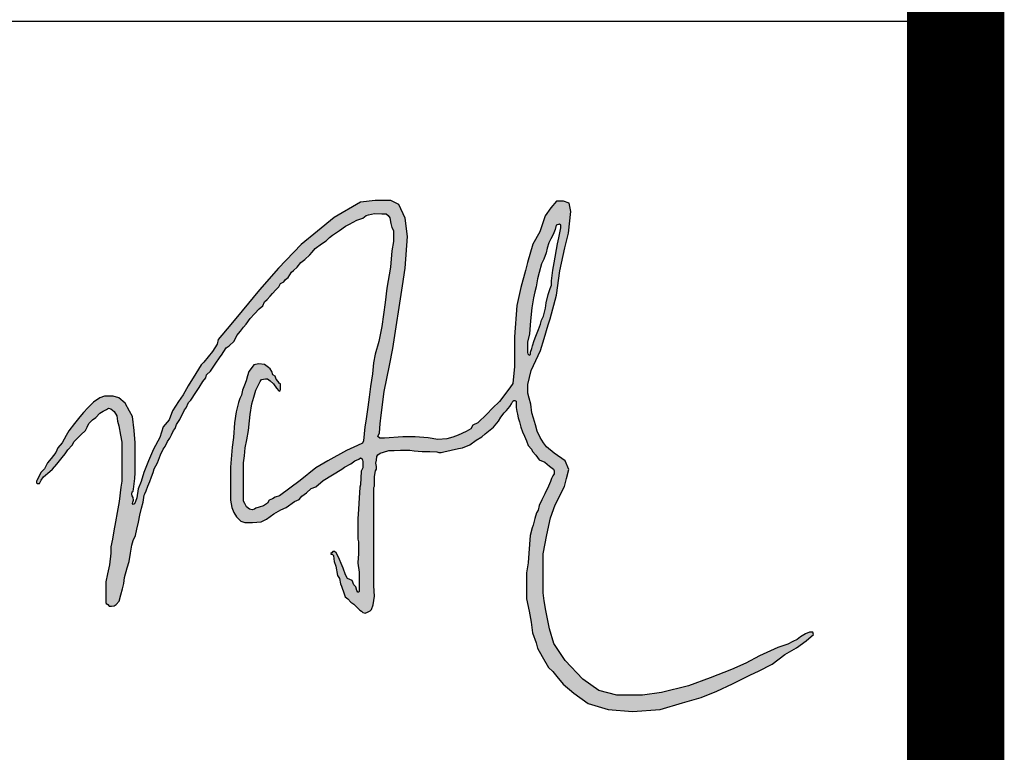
# Model space of a CAD drawing. Extents: x -302077 to 107904, y -9283 to 295706.
# Tile 293 of 297: x 105941 to 106954, y 247754 to 248507. Entities that reach past the tile are written whole.
import ezdxf

# ---------------------------------------------------------------- set-up
doc = ezdxf.new("R2010")
doc.units = 0
doc.header["$LTSCALE"] = 500
doc.header["$MEASUREMENT"] = 0
doc.layers.get('0').update_dxf_attribs({"linetype": 'CONTINUOUS'})
doc.layers.add('PUB_TITLE', color=4, linetype='CONTINUOUS')

# ---------------------------------------------------------------- blocks, each defined once
blk = doc.blocks.new('常凤杰')
h = blk.add_hatch(color=1)
h.paths.add_polyline_path([(698.8, 438.7), (699.2, 437.2), (700.6, 435.6), (702.2, 436.1), (702.2, 438.8), (703.8, 443.1), (704.5, 446.5), (706.6, 452.6), (708.5, 457.7), (711.7, 465.4), (714, 471.7), (715.1, 476.3), (717.2, 481), (719.9, 490.4), (720.6, 496.6), (723, 506.1), (725.3, 513.2), (726.8, 517.2), (726.8, 522.1), (728.4, 534.6), (729.9, 543), (733.8, 565.3), (735.2, 572.2), (737.6, 584), (737.6, 586.9), (735.9, 588.2), (732.2, 586.9), (730.9, 582.2), (728.6, 576), (726.1, 571.1), (723.7, 566.5), (721.8, 560.1), (720.5, 554.7), (717.8, 547.6), (715.1, 541.8), (712.3, 531.7), (710.3, 524.4), (708.9, 515.2), (707.4, 509.4), (705.6, 502.4), (704.4, 495.4), (703.6, 490.8), (702.3, 475.7), (700.9, 460.3), (698.8, 450.6)], flags=16)
h.paths.add_polyline_path([(148.7, 321.9), (143.1, 315.1), (139, 310), (135.3, 302.9), (131, 298.7), (128.9, 294.4), (126.5, 289.3), (126, 288.4), (126, 286.8), (126.6, 285.7), (129.4, 285.7), (131.3, 289.9), (134.1, 293.8), (141.7, 299.7), (144.5, 302.7), (149.6, 308.5), (156, 316), (159.3, 320.3), (162.5, 325.2), (167.7, 330.7), (170.1, 334.8), (177.7, 342.4), (183, 347.7), (185.1, 351.4), (187.2, 355.9), (191.3, 360.1), (195.3, 362.9), (199.7, 368), (203.8, 370.2), (207.5, 372.2), (210.1, 373.8), (212.8, 372.9), (216.6, 369.9), (219.6, 364.8), (220.3, 358.5), (222, 352.9), (224, 342.3), (225.5, 333.9), (225.5, 317.5), (225.5, 298), (225.5, 288.6), (224.4, 281.4), (222.3, 264.7), (219.9, 251.9), (218.1, 241.1), (216.3, 230.5), (214.6, 220.9), (212.8, 212), (212.8, 204.7), (211, 191.1), (208.7, 180.4), (206.7, 171), (206.7, 147.1), (207.3, 146), (209.1, 144.7), (210.6, 142.7), (213.3, 142.7), (216.6, 143.3), (219, 144.8), (222.3, 148.5), (224.3, 156), (226.3, 163.2), (228, 169.4), (228.7, 176.3), (231.8, 187.4), (233.9, 194.9), (235.5, 204.7), (237.2, 214), (238.8, 219.5), (241.4, 225.3), (243, 232.6), (244.8, 240.7), (246.6, 249.1), (248.3, 257), (250.4, 264.2), (251.6, 272.4), (252.5, 273.9), (253.8, 277.1), (255.9, 282.6), (258.2, 288.3), (260.3, 293.7), (262.2, 298.7), (263.1, 303), (267.2, 310.1), (270.6, 319.3), (273.9, 325.8), (276.1, 329), (278.7, 334.9), (281.6, 338.8), (283.5, 342.4), (285.8, 347.8), (287.8, 350.1), (289.1, 354.8), (293.1, 360.6), (294.7, 363.9), (296.2, 366.7), (298.8, 371.7), (300.5, 374), (303.1, 380.1), (306.1, 382.9), (312, 392.1), (315.9, 397.7), (319.9, 404.7), (323.4, 409.1), (324.4, 412.4), (329, 416.8), (334.2, 425.1), (340.2, 433.4), (341.7, 435.4), (344.4, 439.6), (347.2, 444), (350.7, 446.3), (356.7, 452), (359.7, 458.6), (364.1, 463.5), (367.3, 468.3), (370.6, 471.5), (375.1, 478.1), (380.3, 483.7), (385.6, 489.5), (389.9, 493), (391.8, 497.6), (395.2, 500.3), (398.7, 504.4), (401.4, 507.4), (405, 511.7), (408.8, 515.3), (410.6, 519), (414.3, 521.1), (416.5, 523.8), (419.6, 526.2), (423.5, 532.1), (425.8, 534.3), (430.2, 538), (434.2, 543.4), (438.9, 547), (444.8, 552.6), (447.5, 555.7), (451.1, 559.9), (458.3, 565.5), (463.9, 569), (467.9, 572.7), (471.2, 575.4), (479.5, 580.8), (486.4, 585.8), (491.1, 588.4), (499.6, 593), (506.7, 595.4), (510.5, 598.2), (513.3, 599.2), (520.4, 600.8), (528.7, 600.2), (533.7, 600.2), (536.2, 598.2), (538, 595.5), (539.3, 588.9), (540.5, 584.5), (542.3, 580.9), (542.3, 568.2), (540.4, 557.1), (539.1, 538.1), (534.8, 513.5), (532.8, 497), (528.8, 469.1), (525.2, 451.4), (521.2, 436.8), (519.1, 426.7), (517.9, 413.7), (515.7, 398.9), (513.9, 386.4), (512.3, 374.9), (510.1, 358.5), (508.9, 351.8), (507.6, 335.4), (506.3, 332.7), (500.6, 330.1), (487.6, 324.5), (466, 312.3), (451.8, 304.3), (433.7, 289.4), (409.5, 271.4), (404.5, 269.8), (401.1, 268.1), (397.4, 266.4), (395.4, 263.1), (390.9, 259.7), (385.6, 258.3), (382, 257.1), (380.3, 256), (377.5, 255), (374.3, 255.9), (370.9, 258.5), (368.9, 262.7), (367.4, 265.2), (367.4, 271.1), (367.4, 276.3), (367.4, 284.1), (367.4, 293.1), (367.4, 309.9), (368.5, 318.1), (369.5, 327.5), (371.3, 336.8), (373.2, 347.6), (374.4, 359.1), (375.1, 366.4), (377, 378.8), (379.4, 386.4), (382, 394.8), (384.7, 400.3), (386.9, 404.6), (388.3, 407.1), (393.2, 408), (395.4, 408), (398.4, 405.7), (402.6, 402.2), (405.8, 397.1), (408.8, 393.8), (409.5, 393.6), (410.3, 393.8), (410.6, 395.4), (410.6, 399.9), (410.6, 402.1), (409, 403), (407.7, 404.6), (405.7, 407.6), (404.2, 411), (401.8, 412.7), (400.5, 416.6), (398.7, 419.6), (396.5, 421), (392, 424.5), (385.2, 425.2), (379.3, 424.4), (377.6, 421.3), (373.7, 416.4), (372.1, 411.3), (370.5, 405.7), (368.5, 400.5), (366.4, 394.7), (365, 388.9), (363, 385.1), (361.6, 380.3), (358.7, 369.4), (356.9, 356.5), (355.8, 339.4), (354.1, 328.1), (352.1, 304.9), (352.1, 266.5), (354, 257.9), (356.3, 252), (359.1, 246.8), (364.3, 242), (368.8, 240.2), (377.8, 240.2), (387.9, 241.2), (394.4, 244.2), (402.8, 250.5), (410.8, 255.3), (417.1, 257.8), (426.8, 265), (432.4, 267.3), (435.6, 271.1), (441, 274.8), (446.2, 280), (451.8, 282.1), (460.4, 289.3), (471.2, 295.9), (482, 302.5), (485.4, 305), (492.7, 308.8), (497.3, 312.1), (502.1, 314.3), (504, 315.6), (505.9, 314.6), (506.7, 311.6), (506.7, 304.2), (504.8, 300.4), (504, 284.4), (503.1, 281.6), (502, 262.6), (501.6, 256), (500.8, 244.8), (500.8, 232.9), (500.8, 221.1), (501.6, 217.8), (501.6, 213.5), (501.6, 203.8), (500.8, 193.7), (500.8, 192.9), (502.3, 182.6), (502.3, 163.9), (502.3, 160), (501.6, 159.3), (500.7, 159.3), (499.5, 161.2), (498.3, 165.3), (496, 167.7), (494.3, 172.6), (488.7, 175), (486.5, 179.4), (483.6, 187.3), (481.2, 192.5), (479.4, 197.4), (477.9, 200.8), (475.5, 204.8), (473.5, 206.5), (471.5, 206.5), (470.7, 205.5), (469.2, 204.1), (469.2, 203.6), (470.9, 203.6), (472.3, 201.9), (472.9, 197.9), (473.3, 194.8), (475.1, 189.6), (476.9, 178.4), (479.5, 175), (480.4, 168.9), (481.7, 166.3), (482.5, 163.6), (483.9, 159.7), (485.9, 153.8), (489, 151.2), (492.5, 147.3), (496.3, 145), (499.6, 141.8), (503.2, 138.3), (504.9, 136.8), (506.5, 135.4), (509.3, 134.6), (512.1, 135.9), (515.3, 137.4), (516.8, 138.9), (518.7, 144.5), (520.4, 154.3), (519.4, 166.7), (519.4, 220.8), (519.4, 246), (519.4, 273.6), (519.4, 281.2), (520.3, 282.9), (520.3, 285.8), (520.3, 293.9), (521.3, 300.6), (522.6, 302.5), (522.6, 305.8), (521.8, 309.7), (522.6, 313.1), (523, 317.5), (524.1, 319.4), (526.7, 321.4), (530.9, 322.5), (537.1, 324.2), (543.3, 324.2), (550.6, 324.9), (556.8, 324.9), (561.4, 324.9), (566.5, 324), (575.8, 323.3), (584.6, 323.3), (592.8, 322.6), (595.2, 321.8), (597.9, 321.8), (601.3, 322.9), (609.5, 324.7), (618.4, 326.8), (622.8, 327.3), (631.6, 330.8), (638.8, 336.4), (645.5, 340.2), (649.4, 343.8), (659, 351.4), (664.8, 358.7), (667.7, 363.1), (671.6, 368.2), (674.3, 370.8), (678.1, 375.6), (680.1, 378.9), (681.5, 381.9), (682.9, 382.8), (684, 382.8), (685.5, 381.8), (685.5, 374.3), (686.1, 369.7), (687.2, 366.7), (687.8, 362.3), (689.4, 357.8), (690.9, 351.7), (692.8, 346.1), (695.2, 341.2), (697.6, 335.4), (699.6, 330.3), (703.3, 326), (704.6, 323), (708.4, 318.7), (712.5, 313.6), (719.1, 310.8), (724.4, 305.9), (729.2, 302.4), (730, 300.5), (730, 297), (728.4, 294.8), (726.7, 291.5), (725.4, 288.1), (723.2, 282.8), (718.9, 273.8), (715.6, 266.8), (712.5, 260), (711.3, 254.9), (709.4, 251.7), (707.2, 244.9), (705.2, 237.2), (704, 234.1), (701.9, 225.3), (700.3, 204.5), (699.5, 193.4), (697.6, 181.8), (697.6, 163.3), (697.6, 151.5), (700.5, 136.8), (703.1, 124.3), (704.5, 111.6), (708.9, 100.1), (710.5, 93.9), (715.9, 84.2), (723.3, 71.1), (728.4, 66.7), (732.9, 60.7), (740.4, 52), (752.7, 41.3), (769.5, 29.2), (792.9, 22.3), (821.3, 19.8), (853.3, 22.5), (879.7, 29.9), (901.4, 36.3), (919.5, 43.5), (937.9, 52.3), (958.7, 62.6), (968, 67.2), (984.2, 75.1), (999, 86.3), (1012.4, 94.2), (1023.8, 102.2), (1032.3, 109.9), (1031.4, 112.5), (1027.6, 112.5), (1022.9, 110.5), (1017.3, 107.2), (1013.1, 103.9), (1008.1, 101.7), (1002.4, 98.6), (990.6, 94.5), (969.2, 84.7), (953.3, 76.5), (936.6, 68.9), (911.7, 59.4), (886.5, 49.8), (855, 42.2), (833, 39), (802.9, 39), (782, 44.6), (763.3, 57.7), (742.8, 79.4), (729.5, 99.3), (724.3, 116.5), (720.1, 137.6), (718.2, 149.2), (716.9, 158.4), (716.9, 203.7), (721.2, 225.8), (725.4, 245.9), (731.1, 261), (741.9, 282.3), (744.4, 291.6), (746.9, 302), (742.8, 312.3), (730, 321.2), (720.9, 328.5), (717.5, 333.4), (713.4, 339.3), (710.1, 346.9), (708, 354.3), (705.8, 362.1), (703.6, 368.4), (702.6, 378.5), (700.8, 385.5), (699, 391.3), (699, 401.3), (702.8, 417.8), (714, 441), (718.3, 455), (723, 470.7), (725.2, 478), (732.5, 505.3), (736.3, 534), (742.3, 560.5), (746.7, 577.9), (749.2, 603.1), (747.4, 612.7), (740.7, 614.9), (732.6, 614.9), (725.9, 607.3), (719.3, 597.8), (713, 579.4), (704.8, 565), (698.6, 543.4), (696.2, 534.1), (690.9, 514.4), (686.1, 493.4), (683.7, 457), (683.7, 422.4), (681.5, 402.6), (678.1, 397.5), (665.9, 381.3), (658, 373.8), (651.1, 366.7), (640.6, 356.6), (635.1, 353.8), (632.7, 349.5), (627.1, 346.4), (617.8, 342.3), (611.7, 339.8), (604.6, 338), (594.1, 337), (583, 338.9), (567.5, 340.4), (553.4, 340.4), (532, 338.7), (526.4, 338.7), (524.2, 340.7), (526, 345.1), (527, 355.6), (528.2, 365.4), (531.5, 393.2), (537.7, 423.6), (541.6, 443.4), (552.9, 516.5), (556.1, 536.9), (558.7, 573.9), (556.2, 595.2), (548.7, 611.2), (539.3, 615.9), (521.1, 615.9), (503.8, 613.7), (473.3, 596), (453.7, 580), (434.7, 564.5), (408.4, 537.1), (386.2, 511.5), (365.8, 487.2), (352.6, 471.3), (337.8, 453.6), (336.6, 448.3), (331.1, 439.9), (321, 427.3), (318, 424.2), (311.8, 414.2), (302.9, 399.9), (296.9, 389.4), (291.7, 381.3), (284.8, 370.7), (280.8, 360), (273.8, 351.9), (269.7, 339.4), (262.6, 325.9), (256.8, 312.2), (251.2, 298.8), (248, 288), (244.6, 279.7), (242.9, 269.2), (241.4, 264.9), (240.1, 262.1), (238.7, 261.4), (238.1, 262.5), (238.5, 264.2), (239.2, 266.4), (238.8, 269.6), (237.7, 271.3), (237.3, 273.5), (237.7, 276.1), (238.7, 276.9), (239.2, 279.2), (240.6, 291.7), (241.1, 298.1), (241.1, 309.3), (241.1, 333.4), (239.8, 347.5), (237.8, 364), (234.5, 370), (229.3, 379.4), (222, 385.9), (215.6, 387.8), (205.3, 387.8), (200, 385.9), (192.5, 380.8), (186, 374.1), (180.7, 368.6), (176.5, 363.4), (170.3, 355.8), (163.5, 347.3), (160.6, 342), (155.8, 333.1), (150.7, 327.3)])
at = {"color": 1}
for p, q in [((503.8, 613.7), (473.3, 596)), ((521.1, 615.9), (503.8, 613.7)), ((539.3, 615.9), (521.1, 615.9)), ((548.7, 611.2), (539.3, 615.9)), ((556.2, 595.2), (548.7, 611.2)), ((732.6, 614.9), (725.9, 607.3)), ((740.7, 614.9), (732.6, 614.9)), ((747.4, 612.7), (740.7, 614.9)), ((749.2, 603.1), (747.4, 612.7)), ((506.7, 595.4), (510.5, 598.2)), ((510.5, 598.2), (513.3, 599.2)), ((513.3, 599.2), (520.4, 600.8)), ((520.4, 600.8), (528.7, 600.2)), ((528.7, 600.2), (533.7, 600.2)), ((533.7, 600.2), (536.2, 598.2)), ((536.2, 598.2), (538, 595.5)), ((719.3, 597.8), (713, 579.4)), ((725.9, 607.3), (719.3, 597.8)), ((746.7, 577.9), (749.2, 603.1)), ((473.3, 596), (453.7, 580)), ((479.5, 580.8), (486.4, 585.8)), ((486.4, 585.8), (491.1, 588.4)), ((491.1, 588.4), (499.6, 593)), ((499.6, 593), (506.7, 595.4)), ((538, 595.5), (539.3, 588.9)), ((539.3, 588.9), (540.5, 584.5)), ((558.7, 573.9), (556.2, 595.2)), ((732.2, 586.9), (730.9, 582.2)), ((735.9, 588.2), (732.2, 586.9)), ((737.6, 586.9), (735.9, 588.2)), ((737.6, 584), (737.6, 586.9)), ((453.7, 580), (434.7, 564.5)), ((467.9, 572.7), (471.2, 575.4)), ((471.2, 575.4), (479.5, 580.8)), ((540.5, 584.5), (542.3, 580.9)), ((542.3, 580.9), (542.3, 568.2)), ((713, 579.4), (704.8, 565)), ((728.6, 576), (726.1, 571.1)), ((730.9, 582.2), (728.6, 576)), ((735.2, 572.2), (737.6, 584)), ((742.3, 560.5), (746.7, 577.9)), ((434.7, 564.5), (408.4, 537.1)), ((451.1, 559.9), (458.3, 565.5)), ((458.3, 565.5), (463.9, 569)), ((463.9, 569), (467.9, 572.7)), ((542.3, 568.2), (540.4, 557.1)), ((556.1, 536.9), (558.7, 573.9)), ((704.8, 565), (698.6, 543.4)), ((723.7, 566.5), (721.8, 560.1)), ((726.1, 571.1), (723.7, 566.5)), ((729.9, 543), (733.8, 565.3)), ((733.8, 565.3), (735.2, 572.2)), ((438.9, 547), (444.8, 552.6)), ((444.8, 552.6), (447.5, 555.7)), ((447.5, 555.7), (451.1, 559.9)), ((540.4, 557.1), (539.1, 538.1)), ((720.5, 554.7), (717.8, 547.6)), ((721.8, 560.1), (720.5, 554.7)), ((736.3, 534), (742.3, 560.5)), ((430.2, 538), (434.2, 543.4)), ((434.2, 543.4), (438.9, 547)), ((698.6, 543.4), (696.2, 534.1)), ((715.1, 541.8), (712.3, 531.7)), ((717.8, 547.6), (715.1, 541.8)), ((728.4, 534.6), (729.9, 543)), ((408.4, 537.1), (386.2, 511.5)), ((419.6, 526.2), (423.5, 532.1)), ((423.5, 532.1), (425.8, 534.3)), ((425.8, 534.3), (430.2, 538)), ((539.1, 538.1), (534.8, 513.5)), ((552.9, 516.5), (556.1, 536.9)), ((696.2, 534.1), (690.9, 514.4)), ((712.3, 531.7), (710.3, 524.4)), ((726.8, 522.1), (728.4, 534.6)), ((732.5, 505.3), (736.3, 534)), ((408.8, 515.3), (410.6, 519)), ((410.6, 519), (414.3, 521.1)), ((414.3, 521.1), (416.5, 523.8)), ((416.5, 523.8), (419.6, 526.2)), ((710.3, 524.4), (708.9, 515.2)), ((725.3, 513.2), (726.8, 517.2)), ((726.8, 517.2), (726.8, 522.1)), ((386.2, 511.5), (365.8, 487.2)), ((398.7, 504.4), (401.4, 507.4)), ((401.4, 507.4), (405, 511.7)), ((405, 511.7), (408.8, 515.3)), ((534.8, 513.5), (532.8, 497)), ((541.6, 443.4), (552.9, 516.5)), ((690.9, 514.4), (686.1, 493.4)), ((707.4, 509.4), (705.6, 502.4)), ((708.9, 515.2), (707.4, 509.4)), ((720.6, 496.6), (723, 506.1)), ((723, 506.1), (725.3, 513.2)), ((389.9, 493), (391.8, 497.6)), ((391.8, 497.6), (395.2, 500.3)), ((395.2, 500.3), (398.7, 504.4)), ((532.8, 497), (528.8, 469.1)), ((704.4, 495.4), (703.6, 490.8)), ((705.6, 502.4), (704.4, 495.4)), ((719.9, 490.4), (720.6, 496.6)), ((725.2, 478), (732.5, 505.3)), ((365.8, 487.2), (352.6, 471.3)), ((375.1, 478.1), (380.3, 483.7)), ((380.3, 483.7), (385.6, 489.5)), ((385.6, 489.5), (389.9, 493)), ((686.1, 493.4), (683.7, 457)), ((703.6, 490.8), (702.3, 475.7)), ((717.2, 481), (719.9, 490.4)), ((352.6, 471.3), (337.8, 453.6)), ((367.3, 468.3), (370.6, 471.5)), ((370.6, 471.5), (375.1, 478.1)), ((702.3, 475.7), (700.9, 460.3)), ((711.7, 465.4), (714, 471.7)), ((714, 471.7), (715.1, 476.3)), ((715.1, 476.3), (717.2, 481)), ((723, 470.7), (725.2, 478)), ((359.7, 458.6), (364.1, 463.5)), ((364.1, 463.5), (367.3, 468.3)), ((528.8, 469.1), (525.2, 451.4)), ((700.9, 460.3), (698.8, 450.6)), ((708.5, 457.7), (711.7, 465.4)), ((718.3, 455), (723, 470.7)), ((336.6, 448.3), (331.1, 439.9)), ((337.8, 453.6), (336.6, 448.3)), ((350.7, 446.3), (356.7, 452)), ((356.7, 452), (359.7, 458.6)), ((525.2, 451.4), (521.2, 436.8)), ((683.7, 457), (683.7, 422.4)), ((698.8, 450.6), (698.8, 438.7)), ((704.5, 446.5), (706.6, 452.6)), ((706.6, 452.6), (708.5, 457.7)), ((714, 441), (718.3, 455)), ((331.1, 439.9), (321, 427.3)), ((341.7, 435.4), (344.4, 439.6)), ((344.4, 439.6), (347.2, 444)), ((347.2, 444), (350.7, 446.3)), ((521.2, 436.8), (519.1, 426.7)), ((537.7, 423.6), (541.6, 443.4)), ((698.8, 438.7), (699.2, 437.2)), ((699.2, 437.2), (700.6, 435.6)), ((702.2, 438.8), (703.8, 443.1)), ((702.2, 436.1), (702.2, 438.8)), ((702.8, 417.8), (714, 441)), ((703.8, 443.1), (704.5, 446.5)), ((321, 427.3), (318, 424.2)), ((329, 416.8), (334.2, 425.1)), ((334.2, 425.1), (340.2, 433.4)), ((340.2, 433.4), (341.7, 435.4)), ((385.2, 425.2), (379.3, 424.4)), ((392, 424.5), (385.2, 425.2)), ((519.1, 426.7), (517.9, 413.7)), ((700.6, 435.6), (702.2, 436.1)), ((311.8, 414.2), (302.9, 399.9)), ((318, 424.2), (311.8, 414.2)), ((324.4, 412.4), (329, 416.8)), ((373.7, 416.4), (372.1, 411.3)), ((377.6, 421.3), (373.7, 416.4)), ((379.3, 424.4), (377.6, 421.3)), ((396.5, 421), (392, 424.5)), ((398.7, 419.6), (396.5, 421)), ((400.5, 416.6), (398.7, 419.6)), ((401.8, 412.7), (400.5, 416.6)), ((517.9, 413.7), (515.7, 398.9)), ((531.5, 393.2), (537.7, 423.6)), ((683.7, 422.4), (681.5, 402.6)), ((699, 401.3), (702.8, 417.8)), ((315.9, 397.7), (319.9, 404.7)), ((319.9, 404.7), (323.4, 409.1)), ((323.4, 409.1), (324.4, 412.4)), ((370.5, 405.7), (368.5, 400.5)), ((372.1, 411.3), (370.5, 405.7)), ((384.7, 400.3), (386.9, 404.6)), ((386.9, 404.6), (388.3, 407.1)), ((388.3, 407.1), (393.2, 408)), ((393.2, 408), (395.4, 408)), ((395.4, 408), (398.4, 405.7)), ((398.4, 405.7), (402.6, 402.2)), ((404.2, 411), (401.8, 412.7)), ((402.6, 402.2), (405.8, 397.1)), ((405.7, 407.6), (404.2, 411)), ((407.7, 404.6), (405.7, 407.6)), ((409, 403), (407.7, 404.6)), ((410.6, 402.1), (409, 403)), ((410.6, 399.9), (410.6, 402.1)), ((681.5, 402.6), (678.1, 397.5)), ((302.9, 399.9), (296.9, 389.4)), ((306.1, 382.9), (312, 392.1)), ((312, 392.1), (315.9, 397.7)), ((366.4, 394.7), (365, 388.9)), ((368.5, 400.5), (366.4, 394.7)), ((379.4, 386.4), (382, 394.8)), ((382, 394.8), (384.7, 400.3)), ((405.8, 397.1), (408.8, 393.8)), ((408.8, 393.8), (409.5, 393.6)), ((409.5, 393.6), (410.3, 393.8)), ((410.3, 393.8), (410.6, 395.4)), ((410.6, 395.4), (410.6, 399.9)), ((515.7, 398.9), (513.9, 386.4)), ((528.2, 365.4), (531.5, 393.2)), ((678.1, 397.5), (665.9, 381.3)), ((699, 391.3), (699, 401.3)), ((700.8, 385.5), (699, 391.3)), ((192.5, 380.8), (186, 374.1)), ((200, 385.9), (192.5, 380.8)), ((205.3, 387.8), (200, 385.9)), ((215.6, 387.8), (205.3, 387.8)), ((222, 385.9), (215.6, 387.8)), ((229.3, 379.4), (222, 385.9)), ((234.5, 370), (229.3, 379.4)), ((291.7, 381.3), (284.8, 370.7)), ((296.9, 389.4), (291.7, 381.3)), ((300.5, 374), (303.1, 380.1)), ((303.1, 380.1), (306.1, 382.9)), ((361.6, 380.3), (358.7, 369.4)), ((363, 385.1), (361.6, 380.3)), ((365, 388.9), (363, 385.1)), ((377, 378.8), (379.4, 386.4)), ((513.9, 386.4), (512.3, 374.9)), ((665.9, 381.3), (658, 373.8)), ((680.1, 378.9), (681.5, 381.9)), ((681.5, 381.9), (682.9, 382.8)), ((682.9, 382.8), (684, 382.8)), ((684, 382.8), (685.5, 381.8)), ((685.5, 381.8), (685.5, 374.3)), ((702.6, 378.5), (700.8, 385.5)), ((180.7, 368.6), (176.5, 363.4)), ((186, 374.1), (180.7, 368.6)), ((195.3, 362.9), (199.7, 368)), ((199.7, 368), (203.8, 370.2)), ((203.8, 370.2), (207.5, 372.2)), ((207.5, 372.2), (210.1, 373.8)), ((210.1, 373.8), (212.8, 372.9)), ((212.8, 372.9), (216.6, 369.9)), ((216.6, 369.9), (219.6, 364.8)), ((237.8, 364), (234.5, 370)), ((284.8, 370.7), (280.8, 360)), ((296.2, 366.7), (298.8, 371.7)), ((298.8, 371.7), (300.5, 374)), ((358.7, 369.4), (356.9, 356.5)), ((375.1, 366.4), (377, 378.8)), ((512.3, 374.9), (510.1, 358.5)), ((658, 373.8), (651.1, 366.7)), ((667.7, 363.1), (671.6, 368.2)), ((671.6, 368.2), (674.3, 370.8)), ((674.3, 370.8), (678.1, 375.6)), ((678.1, 375.6), (680.1, 378.9)), ((685.5, 374.3), (686.1, 369.7)), ((686.1, 369.7), (687.2, 366.7)), ((703.6, 368.4), (702.6, 378.5)), ((705.8, 362.1), (703.6, 368.4)), ((176.5, 363.4), (170.3, 355.8)), ((187.2, 355.9), (191.3, 360.1)), ((191.3, 360.1), (195.3, 362.9)), ((219.6, 364.8), (220.3, 358.5)), ((220.3, 358.5), (222, 352.9)), ((239.8, 347.5), (237.8, 364)), ((280.8, 360), (273.8, 351.9)), ((289.1, 354.8), (293.1, 360.6)), ((293.1, 360.6), (294.7, 363.9)), ((294.7, 363.9), (296.2, 366.7)), ((356.9, 356.5), (355.8, 339.4)), ((373.2, 347.6), (374.4, 359.1)), ((374.4, 359.1), (375.1, 366.4)), ((510.1, 358.5), (508.9, 351.8)), ((527, 355.6), (528.2, 365.4)), ((640.6, 356.6), (635.1, 353.8)), ((651.1, 366.7), (640.6, 356.6)), ((659, 351.4), (664.8, 358.7)), ((664.8, 358.7), (667.7, 363.1)), ((687.2, 366.7), (687.8, 362.3)), ((687.8, 362.3), (689.4, 357.8)), ((689.4, 357.8), (690.9, 351.7)), ((708, 354.3), (705.8, 362.1)), ((163.5, 347.3), (160.6, 342)), ((170.3, 355.8), (163.5, 347.3)), ((177.7, 342.4), (183, 347.7)), ((183, 347.7), (185.1, 351.4)), ((185.1, 351.4), (187.2, 355.9)), ((222, 352.9), (224, 342.3)), ((241.1, 333.4), (239.8, 347.5)), ((273.8, 351.9), (269.7, 339.4)), ((283.5, 342.4), (285.8, 347.8)), ((285.8, 347.8), (287.8, 350.1)), ((287.8, 350.1), (289.1, 354.8)), ((371.3, 336.8), (373.2, 347.6)), ((508.9, 351.8), (507.6, 335.4)), ((524.2, 340.7), (526, 345.1)), ((526, 345.1), (527, 355.6)), ((627.1, 346.4), (617.8, 342.3)), ((632.7, 349.5), (627.1, 346.4)), ((635.1, 353.8), (632.7, 349.5)), ((649.4, 343.8), (659, 351.4)), ((690.9, 351.7), (692.8, 346.1)), ((692.8, 346.1), (695.2, 341.2)), ((710.1, 346.9), (708, 354.3)), ((713.4, 339.3), (710.1, 346.9)), ((155.8, 333.1), (150.7, 327.3)), ((160.6, 342), (155.8, 333.1)), ((167.7, 330.7), (170.1, 334.8)), ((170.1, 334.8), (177.7, 342.4)), ((224, 342.3), (225.5, 333.9)), ((225.5, 333.9), (225.5, 317.5)), ((241.1, 309.3), (241.1, 333.4)), ((269.7, 339.4), (262.6, 325.9)), ((276.1, 329), (278.7, 334.9)), ((278.7, 334.9), (281.6, 338.8)), ((281.6, 338.8), (283.5, 342.4)), ((355.8, 339.4), (354.1, 328.1)), ((369.5, 327.5), (371.3, 336.8)), ((507.6, 335.4), (506.3, 332.7)), ((526.4, 338.7), (524.2, 340.7)), ((532, 338.7), (526.4, 338.7)), ((553.4, 340.4), (532, 338.7)), ((567.5, 340.4), (553.4, 340.4)), ((583, 338.9), (567.5, 340.4)), ((594.1, 337), (583, 338.9)), ((604.6, 338), (594.1, 337)), ((611.7, 339.8), (604.6, 338)), ((617.8, 342.3), (611.7, 339.8)), ((631.6, 330.8), (638.8, 336.4)), ((638.8, 336.4), (645.5, 340.2)), ((645.5, 340.2), (649.4, 343.8)), ((695.2, 341.2), (697.6, 335.4)), ((697.6, 335.4), (699.6, 330.3)), ((717.5, 333.4), (713.4, 339.3)), ((720.9, 328.5), (717.5, 333.4)), ((148.7, 321.9), (143.1, 315.1)), ((150.7, 327.3), (148.7, 321.9)), ((159.3, 320.3), (162.5, 325.2)), ((162.5, 325.2), (167.7, 330.7)), ((262.6, 325.9), (256.8, 312.2)), ((270.6, 319.3), (273.9, 325.8)), ((273.9, 325.8), (276.1, 329)), ((354.1, 328.1), (352.1, 304.9)), ((368.5, 318.1), (369.5, 327.5)), ((487.6, 324.5), (466, 312.3)), ((500.6, 330.1), (487.6, 324.5)), ((506.3, 332.7), (500.6, 330.1)), ((526.7, 321.4), (530.9, 322.5)), ((530.9, 322.5), (537.1, 324.2)), ((537.1, 324.2), (543.3, 324.2)), ((543.3, 324.2), (550.6, 324.9)), ((550.6, 324.9), (556.8, 324.9)), ((556.8, 324.9), (561.4, 324.9)), ((561.4, 324.9), (566.5, 324)), ((566.5, 324), (575.8, 323.3)), ((575.8, 323.3), (584.6, 323.3)), ((584.6, 323.3), (592.8, 322.6)), ((592.8, 322.6), (595.2, 321.8)), ((595.2, 321.8), (597.9, 321.8)), ((597.9, 321.8), (601.3, 322.9)), ((601.3, 322.9), (609.5, 324.7)), ((609.5, 324.7), (618.4, 326.8)), ((618.4, 326.8), (622.8, 327.3)), ((622.8, 327.3), (631.6, 330.8)), ((699.6, 330.3), (703.3, 326)), ((703.3, 326), (704.6, 323)), ((704.6, 323), (708.4, 318.7)), ((730, 321.2), (720.9, 328.5)), ((143.1, 315.1), (139, 310)), ((149.6, 308.5), (156, 316)), ((156, 316), (159.3, 320.3)), ((225.5, 317.5), (225.5, 298)), ((256.8, 312.2), (251.2, 298.8)), ((263.1, 303), (267.2, 310.1)), ((267.2, 310.1), (270.6, 319.3)), ((367.4, 309.9), (368.5, 318.1)), ((466, 312.3), (451.8, 304.3)), ((492.7, 308.8), (497.3, 312.1)), ((497.3, 312.1), (502.1, 314.3)), ((502.1, 314.3), (504, 315.6)), ((504, 315.6), (505.9, 314.6)), ((505.9, 314.6), (506.7, 311.6)), ((506.7, 311.6), (506.7, 304.2)), ((521.8, 309.7), (522.6, 313.1)), ((522.6, 313.1), (523, 317.5)), ((523, 317.5), (524.1, 319.4)), ((524.1, 319.4), (526.7, 321.4)), ((708.4, 318.7), (712.5, 313.6)), ((712.5, 313.6), (719.1, 310.8)), ((719.1, 310.8), (724.4, 305.9)), ((742.8, 312.3), (730, 321.2)), ((746.9, 302), (742.8, 312.3)), ((131, 298.7), (128.9, 294.4)), ((135.3, 302.9), (131, 298.7)), ((134.1, 293.8), (141.7, 299.7)), ((139, 310), (135.3, 302.9)), ((141.7, 299.7), (144.5, 302.7)), ((144.5, 302.7), (149.6, 308.5)), ((241.1, 298.1), (241.1, 309.3)), ((251.2, 298.8), (248, 288)), ((260.3, 293.7), (262.2, 298.7)), ((262.2, 298.7), (263.1, 303)), ((352.1, 304.9), (352.1, 266.5)), ((367.4, 293.1), (367.4, 309.9)), ((451.8, 304.3), (433.7, 289.4)), ((471.2, 295.9), (482, 302.5)), ((482, 302.5), (485.4, 305)), ((485.4, 305), (492.7, 308.8)), ((504.8, 300.4), (504, 284.4)), ((506.7, 304.2), (504.8, 300.4)), ((520.3, 293.9), (521.3, 300.6)), ((521.3, 300.6), (522.6, 302.5)), ((522.6, 305.8), (521.8, 309.7)), ((522.6, 302.5), (522.6, 305.8)), ((724.4, 305.9), (729.2, 302.4)), ((729.2, 302.4), (730, 300.5)), ((730, 300.5), (730, 297)), ((744.4, 291.6), (746.9, 302)), ((126.5, 289.3), (126, 288.4)), ((126, 288.4), (126, 286.8)), ((128.9, 294.4), (126.5, 289.3)), ((129.4, 285.7), (131.3, 289.9)), ((131.3, 289.9), (134.1, 293.8)), ((225.5, 288.6), (224.4, 281.4)), ((225.5, 298), (225.5, 288.6)), ((239.2, 279.2), (240.6, 291.7)), ((240.6, 291.7), (241.1, 298.1)), ((248, 288), (244.6, 279.7)), ((255.9, 282.6), (258.2, 288.3)), ((258.2, 288.3), (260.3, 293.7)), ((367.4, 284.1), (367.4, 293.1)), ((433.7, 289.4), (409.5, 271.4)), ((451.8, 282.1), (460.4, 289.3)), ((460.4, 289.3), (471.2, 295.9)), ((520.3, 285.8), (520.3, 293.9)), ((725.4, 288.1), (723.2, 282.8)), ((726.7, 291.5), (725.4, 288.1)), ((728.4, 294.8), (726.7, 291.5)), ((730, 297), (728.4, 294.8)), ((741.9, 282.3), (744.4, 291.6)), ((126, 286.8), (126.6, 285.7)), ((126.6, 285.7), (129.4, 285.7)), ((224.4, 281.4), (222.3, 264.7)), ((237.3, 273.5), (237.7, 276.1)), ((237.7, 276.1), (238.7, 276.9)), ((238.7, 276.9), (239.2, 279.2)), ((244.6, 279.7), (242.9, 269.2)), ((252.5, 273.9), (253.8, 277.1)), ((253.8, 277.1), (255.9, 282.6)), ((367.4, 276.3), (367.4, 284.1)), ((367.4, 271.1), (367.4, 276.3)), ((441, 274.8), (446.2, 280)), ((446.2, 280), (451.8, 282.1)), ((503.1, 281.6), (502, 262.6)), ((504, 284.4), (503.1, 281.6)), ((519.4, 281.2), (520.3, 282.9)), ((519.4, 273.6), (519.4, 281.2)), ((520.3, 282.9), (520.3, 285.8)), ((723.2, 282.8), (718.9, 273.8)), ((731.1, 261), (741.9, 282.3)), ((222.3, 264.7), (219.9, 251.9)), ((237.7, 271.3), (237.3, 273.5)), ((238.8, 269.6), (237.7, 271.3)), ((238.5, 264.2), (239.2, 266.4)), ((239.2, 266.4), (238.8, 269.6)), ((241.4, 264.9), (240.1, 262.1)), ((242.9, 269.2), (241.4, 264.9)), ((248.3, 257), (250.4, 264.2)), ((250.4, 264.2), (251.6, 272.4)), ((251.6, 272.4), (252.5, 273.9)), ((352.1, 266.5), (354, 257.9)), ((367.4, 265.2), (367.4, 271.1)), ((368.9, 262.7), (367.4, 265.2)), ((397.4, 266.4), (395.4, 263.1)), ((401.1, 268.1), (397.4, 266.4)), ((404.5, 269.8), (401.1, 268.1)), ((409.5, 271.4), (404.5, 269.8)), ((417.1, 257.8), (426.8, 265)), ((426.8, 265), (432.4, 267.3)), ((432.4, 267.3), (435.6, 271.1)), ((435.6, 271.1), (441, 274.8)), ((519.4, 246), (519.4, 273.6)), ((715.6, 266.8), (712.5, 260)), ((718.9, 273.8), (715.6, 266.8)), ((238.1, 262.5), (238.5, 264.2)), ((238.7, 261.4), (238.1, 262.5)), ((240.1, 262.1), (238.7, 261.4)), ((246.6, 249.1), (248.3, 257)), ((354, 257.9), (356.3, 252)), ((370.9, 258.5), (368.9, 262.7)), ((374.3, 255.9), (370.9, 258.5)), ((377.5, 255), (374.3, 255.9)), ((380.3, 256), (377.5, 255)), ((382, 257.1), (380.3, 256)), ((385.6, 258.3), (382, 257.1)), ((390.9, 259.7), (385.6, 258.3)), ((395.4, 263.1), (390.9, 259.7)), ((402.8, 250.5), (410.8, 255.3)), ((410.8, 255.3), (417.1, 257.8)), ((501.6, 256), (500.8, 244.8)), ((502, 262.6), (501.6, 256)), ((711.3, 254.9), (709.4, 251.7)), ((712.5, 260), (711.3, 254.9)), ((725.4, 245.9), (731.1, 261)), ((219.9, 251.9), (218.1, 241.1)), ((244.8, 240.7), (246.6, 249.1)), ((356.3, 252), (359.1, 246.8)), ((359.1, 246.8), (364.3, 242)), ((364.3, 242), (368.8, 240.2)), ((387.9, 241.2), (394.4, 244.2)), ((394.4, 244.2), (402.8, 250.5)), ((500.8, 244.8), (500.8, 232.9)), ((519.4, 220.8), (519.4, 246)), ((707.2, 244.9), (705.2, 237.2)), ((709.4, 251.7), (707.2, 244.9)), ((721.2, 225.8), (725.4, 245.9)), ((216.3, 230.5), (214.6, 220.9)), ((218.1, 241.1), (216.3, 230.5)), ((241.4, 225.3), (243, 232.6)), ((243, 232.6), (244.8, 240.7)), ((368.8, 240.2), (377.8, 240.2)), ((377.8, 240.2), (387.9, 241.2)), ((500.8, 232.9), (500.8, 221.1)), ((704, 234.1), (701.9, 225.3)), ((705.2, 237.2), (704, 234.1)), ((214.6, 220.9), (212.8, 212)), ((237.2, 214), (238.8, 219.5)), ((238.8, 219.5), (241.4, 225.3)), ((500.8, 221.1), (501.6, 217.8)), ((519.4, 166.7), (519.4, 220.8)), ((701.9, 225.3), (700.3, 204.5)), ((716.9, 203.7), (721.2, 225.8)), ((212.8, 212), (212.8, 204.7)), ((235.5, 204.7), (237.2, 214)), ((501.6, 217.8), (501.6, 213.5)), ((501.6, 213.5), (501.6, 203.8)), ((212.8, 204.7), (211, 191.1)), ((233.9, 194.9), (235.5, 204.7)), ((470.7, 205.5), (469.2, 204.1)), ((469.2, 204.1), (469.2, 203.6)), ((469.2, 203.6), (470.9, 203.6)), ((471.5, 206.5), (470.7, 205.5)), ((470.9, 203.6), (472.3, 201.9)), ((473.5, 206.5), (471.5, 206.5)), ((472.3, 201.9), (472.9, 197.9)), ((472.9, 197.9), (473.3, 194.8)), ((475.5, 204.8), (473.5, 206.5)), ((477.9, 200.8), (475.5, 204.8)), ((479.4, 197.4), (477.9, 200.8)), ((481.2, 192.5), (479.4, 197.4)), ((501.6, 203.8), (500.8, 193.7)), ((700.3, 204.5), (699.5, 193.4)), ((716.9, 158.4), (716.9, 203.7)), ((211, 191.1), (208.7, 180.4)), ((228.7, 176.3), (231.8, 187.4)), ((231.8, 187.4), (233.9, 194.9)), ((473.3, 194.8), (475.1, 189.6)), ((475.1, 189.6), (476.9, 178.4)), ((483.6, 187.3), (481.2, 192.5)), ((486.5, 179.4), (483.6, 187.3)), ((500.8, 193.7), (500.8, 192.9)), ((500.8, 192.9), (502.3, 182.6)), ((699.5, 193.4), (697.6, 181.8)), ((208.7, 180.4), (206.7, 171)), ((228, 169.4), (228.7, 176.3)), ((476.9, 178.4), (479.5, 175)), ((479.5, 175), (480.4, 168.9)), ((488.7, 175), (486.5, 179.4)), ((494.3, 172.6), (488.7, 175)), ((496, 167.7), (494.3, 172.6)), ((502.3, 182.6), (502.3, 163.9)), ((697.6, 181.8), (697.6, 163.3)), ((206.7, 171), (206.7, 147.1)), ((224.3, 156), (226.3, 163.2)), ((226.3, 163.2), (228, 169.4)), ((480.4, 168.9), (481.7, 166.3)), ((481.7, 166.3), (482.5, 163.6)), ((482.5, 163.6), (483.9, 159.7)), ((498.3, 165.3), (496, 167.7)), ((499.5, 161.2), (498.3, 165.3)), ((500.7, 159.3), (499.5, 161.2)), ((502.3, 163.9), (502.3, 160)), ((520.4, 154.3), (519.4, 166.7)), ((697.6, 163.3), (697.6, 151.5)), ((222.3, 148.5), (224.3, 156)), ((483.9, 159.7), (485.9, 153.8)), ((485.9, 153.8), (489, 151.2)), ((489, 151.2), (492.5, 147.3)), ((501.6, 159.3), (500.7, 159.3)), ((502.3, 160), (501.6, 159.3)), ((518.7, 144.5), (520.4, 154.3)), ((697.6, 151.5), (700.5, 136.8)), ((718.2, 149.2), (716.9, 158.4)), ((206.7, 147.1), (207.3, 146)), ((207.3, 146), (209.1, 144.7)), ((209.1, 144.7), (210.6, 142.7)), ((210.6, 142.7), (213.3, 142.7)), ((213.3, 142.7), (216.6, 143.3)), ((216.6, 143.3), (219, 144.8)), ((219, 144.8), (222.3, 148.5)), ((492.5, 147.3), (496.3, 145)), ((496.3, 145), (499.6, 141.8)), ((499.6, 141.8), (503.2, 138.3)), ((503.2, 138.3), (504.9, 136.8)), ((515.3, 137.4), (516.8, 138.9)), ((516.8, 138.9), (518.7, 144.5)), ((720.1, 137.6), (718.2, 149.2)), ((504.9, 136.8), (506.5, 135.4)), ((506.5, 135.4), (509.3, 134.6)), ((509.3, 134.6), (512.1, 135.9)), ((512.1, 135.9), (515.3, 137.4)), ((700.5, 136.8), (703.1, 124.3)), ((724.3, 116.5), (720.1, 137.6)), ((703.1, 124.3), (704.5, 111.6)), ((729.5, 99.3), (724.3, 116.5)), ((704.5, 111.6), (708.9, 100.1)), ((1013.1, 103.9), (1008.1, 101.7)), ((1017.3, 107.2), (1013.1, 103.9)), ((1022.9, 110.5), (1017.3, 107.2)), ((1027.6, 112.5), (1022.9, 110.5)), ((1023.8, 102.2), (1032.3, 109.9)), ((1031.4, 112.5), (1027.6, 112.5)), ((1032.3, 109.9), (1031.4, 112.5)), ((708.9, 100.1), (710.5, 93.9)), ((710.5, 93.9), (715.9, 84.2)), ((742.8, 79.4), (729.5, 99.3)), ((990.6, 94.5), (969.2, 84.7)), ((1002.4, 98.6), (990.6, 94.5)), ((999, 86.3), (1012.4, 94.2)), ((1008.1, 101.7), (1002.4, 98.6)), ((1012.4, 94.2), (1023.8, 102.2)), ((715.9, 84.2), (723.3, 71.1)), ((969.2, 84.7), (953.3, 76.5)), ((984.2, 75.1), (999, 86.3)), ((723.3, 71.1), (728.4, 66.7)), ((763.3, 57.7), (742.8, 79.4)), ((936.6, 68.9), (911.7, 59.4)), ((953.3, 76.5), (936.6, 68.9)), ((968, 67.2), (984.2, 75.1)), ((728.4, 66.7), (732.9, 60.7)), ((732.9, 60.7), (740.4, 52)), ((782, 44.6), (763.3, 57.7)), ((911.7, 59.4), (886.5, 49.8)), ((937.9, 52.3), (958.7, 62.6)), ((958.7, 62.6), (968, 67.2)), ((740.4, 52), (752.7, 41.3)), ((886.5, 49.8), (855, 42.2)), ((919.5, 43.5), (937.9, 52.3)), ((752.7, 41.3), (769.5, 29.2)), ((802.9, 39), (782, 44.6)), ((833, 39), (802.9, 39)), ((855, 42.2), (833, 39)), ((879.7, 29.9), (901.4, 36.3)), ((901.4, 36.3), (919.5, 43.5)), ((769.5, 29.2), (792.9, 22.3)), ((853.3, 22.5), (879.7, 29.9)), ((792.9, 22.3), (821.3, 19.8)), ((821.3, 19.8), (853.3, 22.5))]:
    blk.add_line(p, q, dxfattribs=at)
blk = doc.blocks.new('cfj')
at = {"linetype": 'Continuous', "xscale": 0.1000000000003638, "yscale": 0.1000000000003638, "zscale": 0.1000000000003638}
blk.add_blockref('常凤杰', (11582.62, 10388.23), dxfattribs=at)
blk = doc.blocks.new('wrtgtg')
at = {"color": 4}
blk.add_line((7804.3, -4841.2), (7804.3, 52558.8), dxfattribs=at)
at = {"layer": 'PUB_TITLE'}
for p, q in [((7804.3, -4841.2), (7804.3, 52558.8)), ((2204.3, 6358.8), (7804.3, 6358.8))]:
    blk.add_line(p, q, dxfattribs=at)
at = {"layer": 'PUB_TITLE', "const_width": 100}
blk.add_lwpolyline([(-72795.7, -4841.2), (7804.3, -4841.2), (7804.3, 52558.8), (-72795.7, 52558.8)], close=True, dxfattribs=at)
at = {"xscale": 8.82245106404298, "yscale": 8.822451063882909, "zscale": 8.822451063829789}
blk.add_blockref('cfj', (-95439.9, -86018.6), dxfattribs=at)

msp = doc.modelspace()

# ---------------------------------------------------------------- block references
msp.add_blockref('wrtgtg', (99100.057, 242147.088))

doc.saveas('drawing.dxf')
